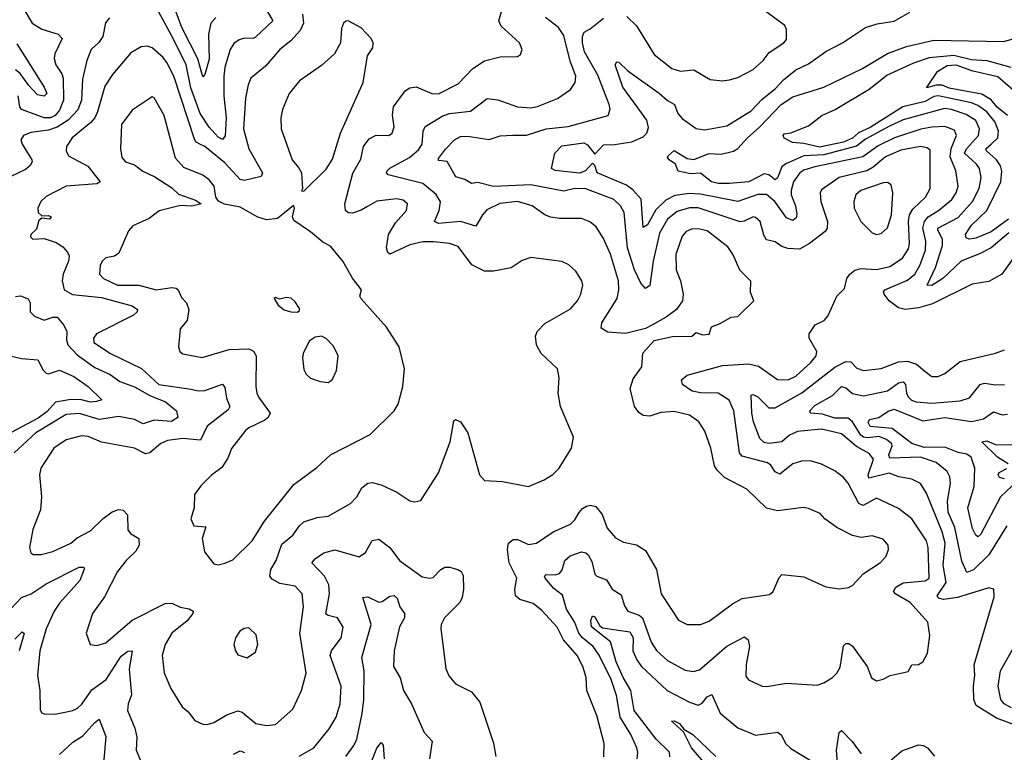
# Model space of a CAD drawing. Extents: x 1443846 to 1577407, y 839182 to 927291.
# Tile 307 of 535: x 1546854 to 1551325, y 849975 to 853301. Entities that reach past the tile are written whole.
import ezdxf

# ---------------------------------------------------------------- set-up
doc = ezdxf.new("R2010")
doc.units = 0

msp = doc.modelspace()

# ---------------------------------------------------------------- linework, layer by layer
at = {"layer": '0CON20XD'}
for points in [[(1547745, 853310), (1547722.2, 853285), (1547711.2, 853235), (1547715, 853121.2), (1547695, 853051.2), (1547685, 853041.4), (1547662.4, 853122.4), (1547590, 853265), (1547540.8, 853400.8)], [(1547940, 853405), (1548003.8, 853295), (1547925, 853221.1), (1547914.7, 853215.3), (1547875, 853216.7), (1547850.1, 853209.9), (1547827, 853193), (1547810, 853165), (1547785.3, 853085.3), (1547781.4, 853045), (1547781.6, 852955), (1547792, 852855), (1547786.8, 852773.2), (1547775, 852757.1), (1547755, 852766.8), (1547715, 852812.7), (1547673.4, 852875), (1547630.8, 852990.8), (1547609.7, 853095), (1547551.1, 853215)], [(1546878.5, 853338.5), (1546911.5, 853285), (1546955, 853257.5), (1547029.4, 853235), (1547046.4, 853215), (1547013.2, 853145), (1547010.7, 853125), (1547018.7, 853095), (1547045, 853055.5), (1547051.1, 853035), (1547052.5, 852935), (1547035, 852890.4), (1547015, 852865.7), (1546994.7, 852855.3), (1546965, 852855.4), (1546862.9, 852892.9), (1546854.8, 852905), (1546846.6, 852955)], [(1547975, 850096.9), (1548015, 850100.6), (1548095, 850170), (1548133.5, 850255), (1548155.4, 850334.6), (1548126, 850515), (1548142.6, 850635), (1548136.2, 850695), (1548105, 850729.6), (1548035, 850741.2), (1548000.2, 850760.2), (1547990, 850775), (1547994.7, 850805), (1548018.1, 850845), (1548045, 850919.5), (1548095, 850960.9), (1548125, 851003.5), (1548145, 851020.4), (1548205, 851041.2), (1548255, 851047.5), (1548356.2, 851105), (1548385.4, 851134.6), (1548407.1, 851175), (1548435, 851197.3), (1548455, 851199.1), (1548495, 851188.5), (1548566.4, 851156.4), (1548625, 851116), (1548647.7, 851112.3), (1548675, 851117.5), (1548755.7, 851244.3), (1548808, 851385), (1548825, 851480), (1548833.6, 851486.4), (1548855.7, 851475.7), (1548888.6, 851425), (1548941.2, 851235), (1548965, 851209.2), (1549046.1, 851203.9), (1549165, 851181.2), (1549235, 851211.2), (1549275, 851236.7), (1549303.3, 851265), (1549360, 851355), (1549368.8, 851405), (1549309.2, 851545), (1549299.4, 851605), (1549302.9, 851675), (1549295.8, 851715), (1549221.2, 851785), (1549201.2, 851825), (1549196.4, 851863.6), (1549203.3, 851885), (1549238.6, 851921.4), (1549355, 851987.5), (1549387.5, 852025), (1549401.4, 852055), (1549410.6, 852095), (1549406.7, 852115), (1549378.7, 852158.7), (1549347.4, 852187.4), (1549315, 852203.6), (1549175, 852221.4), (1549135, 852207.5), (1549085, 852173.5), (1549005, 852158.5), (1548965, 852158.5), (1548907.2, 852187.2), (1548845, 852270.4), (1548805, 852284.6), (1548735, 852292.8), (1548685, 852291.6), (1548625, 852278.9), (1548535, 852235.8), (1548525, 852243.3), (1548519.4, 852265), (1548528.7, 852325), (1548561.2, 852378.8), (1548610.5, 852435), (1548614.3, 852465), (1548595, 852481.9), (1548565, 852487.1), (1548475, 852477.3), (1548433, 852453), (1548405, 852435.4), (1548365, 852422.3), (1548345, 852424.5), (1548333.1, 852435), (1548330, 852465), (1548366, 852604), (1548403, 852667), (1548415.9, 852725), (1548440.6, 852759.4), (1548473.1, 852776.9), (1548530, 852775), (1548545.7, 852785), (1548554.5, 852815), (1548547.2, 852867.2), (1548550.8, 852905), (1548605, 852977.5), (1548625, 852991.5), (1548655, 852995.4), (1548725, 852965.5), (1548756, 852964), (1548845, 853009.6), (1548910.9, 853079.1), (1548965, 853113.8), (1549035, 853131.4), (1549115, 853133.8), (1549127.3, 853142.7), (1549136.2, 853165), (1549123.8, 853195), (1549040.8, 853270.8), (1549030, 853295), (1549052.7, 853375)], [(1549610.6, 853315), (1549655, 853272.9), (1549735, 853143.3), (1549815, 853079.5), (1549855, 853066.7), (1549915, 853073.5), (1549989.1, 853029.1), (1550045, 853023.3), (1550077.1, 853027.1), (1550115, 853038.9), (1550185, 853074.4), (1550230, 853115), (1550257.7, 853152.3), (1550324, 853195), (1550335, 853210), (1550335.8, 853255.8), (1550328.8, 853275), (1550230.8, 853345)], [(1547261.5, 853308.5), (1547243.8, 853286.2), (1547231.8, 853225), (1547213, 853197), (1547179.1, 853165), (1547158.7, 853115), (1547139.6, 853030.4), (1547135.2, 852935), (1547118, 852892), (1547074.4, 852845), (1547025, 852812), (1546985, 852799), (1546905, 852789.1), (1546871.4, 852775), (1546859.4, 852755), (1546865.5, 852735), (1546909.4, 852665), (1546910.8, 852655), (1546902, 852638), (1546880.1, 852619.9), (1546785, 852574.6)], [(1548137.8, 853325), (1548143.1, 853285), (1548128.3, 853251.7), (1548085.6, 853204.4), (1548035.5, 853165), (1547969.9, 853090.1), (1547904.2, 853035.8), (1547890.8, 853005), (1547879.4, 852945), (1547871, 852805), (1547895, 852714.2), (1547957.1, 852605), (1547950.8, 852589.2), (1547875, 852571.2), (1547855, 852575.4), (1547785, 852650.2), (1547695.4, 852725.4), (1547674.5, 852734.5), (1547655.4, 852745), (1547647.7, 852757.7), (1547555, 853039.4), (1547525, 853102.5), (1547505, 853129.2), (1547455, 853173.3), (1547435, 853181.1), (1547405, 853176.7), (1547359.5, 853150.5), (1547275, 853051.1), (1547241, 852999), (1547208.1, 852881.9), (1547195.3, 852855), (1547176.7, 852833.3), (1547092.1, 852765), (1547067.3, 852725), (1547065.4, 852705), (1547075, 852682.5), (1547163.8, 852635), (1547220, 852565), (1547204.5, 852555.5), (1547065, 852544.4), (1546975, 852498), (1546950, 852475), (1546936.7, 852445), (1546937.5, 852425), (1546955, 852410), (1546985, 852412.5), (1546997.5, 852405), (1546990, 852395), (1546955, 852400), (1546940.7, 852389.3), (1546930.7, 852349.3), (1546904.2, 852325.8), (1546902.5, 852315), (1546913.9, 852303.9), (1546965, 852307.5), (1547019.7, 852289.7), (1547049.6, 852269.6), (1547071.4, 852245), (1547078.2, 852228.2), (1547076.1, 852205), (1547051.6, 852145), (1547046.5, 852115), (1547056.4, 852075), (1547093.6, 852053.6), (1547225, 852040), (1547365, 852001.1), (1547388.6, 851985), (1547388.1, 851975), (1547371.2, 851958.8), (1547203.3, 851875), (1547189.2, 851855), (1547191.2, 851835), (1547265.7, 851785), (1547406.8, 851716.8), (1547485.3, 851645), (1547633.2, 851623.2), (1547665, 851615.9), (1547695, 851617.5), (1547775, 851646.5), (1547785, 851631.2), (1547793.2, 851583.2), (1547807.9, 851545), (1547800.5, 851529.5), (1547704.7, 851455), (1547675, 851391.8), (1547595, 851399), (1547525, 851389.7), (1547495, 851376.2), (1547445.6, 851334.4), (1547425, 851330.5), (1547375, 851356.2), (1547225, 851382.9), (1547165, 851408.8), (1547135, 851411.2), (1547065, 851392.7), (1547008.6, 851355), (1546949.4, 851265), (1546944.5, 851234.5), (1546952.5, 851135), (1546948.5, 851075), (1546914.4, 850985.6), (1546898.8, 850905), (1546905, 850880), (1546915, 850872.5), (1546952.3, 850872.3), (1547005, 850886.9), (1547086, 850925), (1547115, 850948.2), (1547175, 850980.9), (1547233.2, 851036.8), (1547273.7, 851066.4), (1547305, 851076.4), (1547323.8, 851073.8), (1547343.6, 851053.6), (1547345.6, 850985), (1547358, 850968), (1547395, 850946), (1547396.9, 850915), (1547381.8, 850888.2), (1547337.5, 850845), (1547298.5, 850795), (1547239.2, 850680.8), (1547184.4, 850605), (1547155.7, 850515), (1547174, 850465), (1547205, 850459.2), (1547245, 850472.2), (1547365, 850574), (1547515, 850649.7), (1547545, 850652.1), (1547583.1, 850633.1), (1547623.7, 850626.3), (1547642.5, 850615), (1547640, 850605), (1547615, 850572.1), (1547545.5, 850515), (1547514.5, 850465), (1547501.5, 850415), (1547510, 850335), (1547540, 850265), (1547591.1, 850181.1), (1547618.7, 850158.7), (1547649.7, 850119.7), (1547685, 850102), (1547705, 850100.8), (1547735, 850110.6), (1547795, 850145.5), (1547845, 850163.3), (1547865, 850157.5), (1547926.7, 850105), (1547975, 850096.9)], [(1547551.1, 853215), (1547485.2, 853335.2)], [(1548145, 852522.5), (1548245, 852622), (1548275, 852667.5), (1548311.4, 852785), (1548412.9, 853015), (1548433.2, 853136.8), (1548457.7, 853172.3), (1548458.8, 853195), (1548450, 853215), (1548405, 853263.8), (1548345, 853296.2), (1548335, 853293.3), (1548324.4, 853285.6), (1548315, 853260), (1548310.8, 853195), (1548284.2, 853145), (1548225, 853092.5), (1548125, 853022.5), (1548077.5, 852965), (1548047, 852893), (1548040, 852855), (1548040.6, 852805), (1548091.8, 852665), (1548119.6, 852629.6), (1548134, 852605), (1548137.5, 852532.5), (1548133, 852523), (1548145, 852522.5)], [(1549506.7, 849955), (1549508.5, 850015), (1549475, 850141.2), (1549429.1, 850255), (1549426.8, 850315), (1549411.6, 850365), (1549385.9, 850415), (1549323.7, 850485), (1549295, 850542.9), (1549225, 850618.2), (1549185, 850650.4), (1549125, 850667.9), (1549105.5, 850685), (1549102.2, 850715), (1549111.3, 850765), (1549076.7, 850835), (1549068.9, 850895), (1549073.3, 850925), (1549095, 850940.8), (1549115, 850940.7), (1549165, 850918.9), (1549200, 850925), (1549275.6, 850975), (1549355, 851010.8), (1549375, 851029.5), (1549395, 851063.1), (1549409, 851081), (1549427.7, 851092.3), (1549446.4, 851096.4), (1549470, 851090), (1549498.5, 851055), (1549522.2, 850992.2), (1549559.2, 850949.2), (1549595, 850928.9), (1549655, 850916.9), (1549695, 850890.8), (1549745.3, 850805.3), (1549766.9, 850695), (1549846, 850575), (1549885, 850554.4), (1549945, 850555.7), (1549985, 850570), (1550090.5, 850649.5), (1550135, 850673.6), (1550258.3, 850691.7), (1550275.8, 850704.2), (1550302.3, 850767.7), (1550315, 850782.5), (1550415, 850771.4), (1550515, 850726.7), (1550575, 850717.1), (1550616.8, 850723.2), (1550635, 850732), (1550684.5, 850785.5), (1550763, 850837), (1550788.8, 850865), (1550798.8, 850895), (1550798, 850915), (1550775, 850942), (1550725, 850957.1), (1550675, 850950), (1550635, 850958.6), (1550565, 850995.7), (1550510, 851035), (1550488.6, 851058.6), (1550435, 851081.9), (1550413.2, 851086.8), (1550295, 851071.1), (1550245, 851082.5), (1550155, 851169.2), (1550055, 851222.2), (1550020.9, 851255), (1550009.6, 851275), (1549991.8, 851355), (1549965, 851433.3), (1549937.5, 851475), (1549895, 851505.6), (1549825, 851522.2), (1549765, 851517.1), (1549715, 851500.9), (1549685, 851503.6), (1549665, 851517.8), (1549645.2, 851545.2), (1549626, 851626), (1549640, 851670), (1549679.2, 851725), (1549683.3, 851786.7), (1549735.6, 851844.4), (1549817.4, 851862.6), (1549905.7, 851864.3), (1549925, 851880), (1549955, 851870), (1549985, 851873.3), (1549995, 851906.7), (1550035, 851921.2), (1550085, 851950), (1550115, 851953.8), (1550186.7, 852025), (1550172.3, 852062.3), (1550174.2, 852114.2), (1550123.8, 852163.8), (1550093, 852233), (1550068.9, 852268.9), (1549975, 852341.8), (1549935, 852350.7), (1549905, 852349.6), (1549880.9, 852339.1), (1549861.7, 852318.3), (1549832.7, 852235), (1549834.7, 852164.7), (1549854.5, 852115), (1549867.1, 852055), (1549862.9, 852025), (1549835.6, 851984.4), (1549790, 851950), (1549725, 851914.2), (1549695, 851899.4), (1549605, 851876), (1549525, 851882.5), (1549495, 851900), (1549497.1, 851925), (1549566.7, 852035), (1549574.1, 852075), (1549572.4, 852115), (1549536.3, 852236.3), (1549505, 852307.1), (1549470.9, 852360.9), (1549443.5, 852383.5), (1549405, 852398.5), (1549305, 852398), (1549264.1, 852404.1), (1549238.6, 852415), (1549181.4, 852455), (1549115, 852474.8), (1549033.7, 852466.3), (1548975, 852437.2), (1548954.8, 852415.2), (1548925, 852363.5), (1548855, 852385.2), (1548755.3, 852375.3), (1548737.1, 852385), (1548758.5, 852435), (1548764.1, 852474.1), (1548745, 852507.8), (1548685, 852557.6), (1548527, 852597), (1548520, 852605), (1548522.3, 852615), (1548535, 852627.3), (1548624.5, 852675.5), (1548665, 852709.2), (1548681.3, 852735), (1548686.8, 852795), (1548694.7, 852815.3), (1548775, 852864.7), (1548805, 852875.2), (1548900.8, 852885), (1548977, 852943), (1549025, 852936.6), (1549115, 852904.6), (1549175, 852900.9), (1549205, 852906.4), (1549296.7, 852943.3), (1549355, 852984.3), (1549376.7, 853015), (1549379.6, 853045), (1549353, 853113), (1549325, 853228.6), (1549300.9, 853265), (1549240.9, 853310.9)], [(1550579.1, 850360.9), (1550595, 850457.5), (1550605, 850468.8), (1550618.8, 850468.8), (1550635, 850456.7), (1550701.4, 850365), (1550722.4, 850312.4), (1550745, 850300), (1550775, 850306.2), (1550805.8, 850324.2), (1550887.8, 850342.2), (1550905, 850372.5), (1550935, 850373.8), (1550955, 850386.2), (1550976, 850425), (1550986, 850505), (1550977.1, 850565), (1550897.7, 850655), (1550832.5, 850692.5), (1550821.1, 850705), (1550832.5, 850725), (1550865, 850744.3), (1550965, 850753.6), (1550983.8, 850765), (1550978.3, 850905), (1550970.9, 850935), (1550905, 851034.5), (1550845, 851081.1), (1550745, 851128.4), (1550684.6, 851095.4), (1550664.8, 851104.8), (1550615, 851197.1), (1550595, 851223.1), (1550555, 851252.2), (1550495, 851282.2), (1550445, 851298.5), (1550403.3, 851296.7), (1550365, 851284.6), (1550305, 851237.9), (1550285, 851248.8), (1550265, 851277.9), (1550249.4, 851289.4), (1550135, 851319.6), (1550122.7, 851335), (1550097.1, 851525), (1550075, 851573.6), (1550025, 851605.2), (1549945, 851607.1), (1549908.1, 851615), (1549862.9, 851645), (1549858.6, 851665), (1549885, 851687.5), (1550045, 851730.8), (1550165, 851738.1), (1550207.9, 851727.9), (1550295, 851666.8), (1550343.6, 851666.4), (1550378.3, 851681.7), (1550446, 851744), (1550471.2, 851775), (1550472.9, 851795), (1550438.1, 851855), (1550438.6, 851875), (1550466, 851915), (1550506.2, 851935), (1550523.8, 851955), (1550563.6, 852045), (1550599.5, 852080.5), (1550609.6, 852125), (1550623.1, 852145), (1550646.7, 852163.3), (1550675, 852171.9), (1550745, 852167.2), (1550805, 852180.3), (1550861.8, 852218.2), (1550889.2, 852260.8), (1550894, 852285), (1550889.2, 852385), (1550893.5, 852415), (1550909.4, 852440.6), (1550966.9, 852495), (1550988.2, 852535), (1550987.6, 852707.6), (1550975, 852719.2), (1550944.7, 852724.7), (1550855, 852707.9), (1550785, 852678.3), (1550729.2, 852630.7), (1550700, 852615), (1550575, 852584.7), (1550495, 852528.1), (1550489.1, 852515), (1550491.8, 852475), (1550522.4, 852385), (1550521.1, 852355), (1550510.6, 852339.4), (1550440.6, 852285), (1550395, 852258.9), (1550341.7, 852261.7), (1550315, 852271.2), (1550285, 852292.1), (1550245, 852301.2), (1550232.1, 852322.1), (1550215.5, 852385), (1550195, 852403.1), (1550185, 852405.5), (1550143.8, 852386.2), (1550125, 852383.6), (1549935, 852446), (1549895, 852446.9), (1549839.7, 852430.3), (1549795, 852394.7), (1549758.9, 852331.1), (1549730, 852205), (1549715.9, 852094.1), (1549695, 852080.8), (1549674.2, 852104.2), (1549645, 852164.4), (1549614.2, 852265), (1549598.1, 852425), (1549581.8, 852455), (1549552.2, 852485), (1549425, 852532.4), (1549375, 852533.7), (1549325, 852522.5), (1549175, 852551.2), (1549005, 852543.6), (1548935, 852560.8), (1548905, 852556.4), (1548875, 852575.7), (1548835, 852587.5), (1548795, 852657.1), (1548755, 852661.9), (1548755, 852670), (1548787.1, 852712.9), (1548828.9, 852755), (1548855, 852770.4), (1548887.6, 852772.4), (1548985, 852756.8), (1549035, 852773.6), (1549093.8, 852776.2), (1549155, 852776.6), (1549245, 852804.7), (1549345, 852816.5), (1549525.7, 852865), (1549534.5, 852895), (1549530.4, 852915), (1549479.2, 853049.2), (1549418.4, 853155), (1549410, 853195), (1549409.7, 853225), (1549416.6, 853243.4), (1549445, 853258.9), (1549505, 853307.8)], [(1551413.3, 852285), (1551314.2, 852145), (1551255, 852112.2), (1551179.4, 852099.4), (1550998.9, 852011.1), (1550935, 851992.8), (1550875, 851984.7), (1550845, 851993.1), (1550801.5, 852025), (1550778.5, 852055), (1550776.4, 852065), (1550782.5, 852075), (1550885, 852118.3), (1550918.9, 852145), (1550941, 852185), (1550966.4, 852255), (1550968.4, 852295), (1550955.5, 852355), (1550962.2, 852385), (1550978.4, 852405), (1551025.9, 852435), (1551086, 852485), (1551106.4, 852515), (1551114.7, 852545), (1551104.7, 852615), (1551078.3, 852678.3), (1551083.6, 852716.4), (1551107.2, 852775), (1551098.4, 852798.4), (1551055, 852815.3), (1550995, 852812.9), (1550945, 852804.2), (1550826, 852764), (1550752.1, 852727.9), (1550682.5, 852677.5), (1550465, 852632.3), (1550415, 852617.3), (1550396, 852605), (1550368.1, 852565), (1550357.1, 852525), (1550357.5, 852505), (1550376.1, 852455), (1550382.3, 852417.7), (1550379.6, 852400.4), (1550365, 852388.9), (1550335, 852401.2), (1550283.1, 852475), (1550245, 852506.5), (1550205, 852506.6), (1550115, 852475.2), (1549945, 852508.5), (1549895, 852512.3), (1549828.2, 852501.8), (1549788.2, 852481.8), (1549743.1, 852436.9), (1549705, 852369.6), (1549685, 852357.5), (1549675.5, 852485.5), (1549638, 852528), (1549610, 852550), (1549476.7, 852605), (1549465, 852639.2), (1549455, 852650), (1549423.4, 852615), (1549396, 852604), (1549285.7, 852615.7), (1549268.8, 852625), (1549284.3, 852695), (1549315, 852728), (1549415, 852741.6), (1549432.4, 852732.4), (1549465, 852690.5), (1549505, 852733.3), (1549555, 852733.4), (1549633.4, 852746.6), (1549685, 852769.1), (1549702, 852785), (1549708.8, 852811.2), (1549700.9, 852845), (1549592.9, 852995), (1549558.1, 853095), (1549565, 853110), (1549575, 853107.8), (1549615, 853068.9), (1549757.8, 852967.8), (1549795, 852933.1), (1549827.1, 852915), (1549842.9, 852875), (1549862.4, 852852.4), (1549925, 852806.5), (1549965, 852800), (1550065, 852818.8), (1550175, 852886.6), (1550225, 852939.2), (1550285, 852986.2), (1550321.7, 853028.3), (1550377.7, 853072.3), (1550435, 853100), (1550514.2, 853155.8), (1550590, 853195), (1550694.7, 853265.3), (1550747.8, 853282.2), (1550825, 853294), (1550895, 853334.2)], [(1551345, 852332.6), (1551265, 852265.7), (1551215, 852239.2), (1551128.5, 852205), (1551045, 852126.3), (1550995, 852093.5), (1550974.7, 852095), (1551013, 852175), (1551044.4, 852275), (1551044.8, 852305), (1551023.2, 852345), (1551023.5, 852355), (1551115, 852402.9), (1551179.7, 852475), (1551209.8, 852535), (1551218.9, 852585), (1551212.1, 852625), (1551198.4, 852645), (1551144.1, 852695), (1551153.1, 852715), (1551207.4, 852775), (1551211.7, 852805), (1551195, 852843.4), (1551151, 852871), (1551085, 852893.5), (1551052.6, 852897.4), (1550865, 852846.2), (1550803.4, 852816.6), (1550695, 852757.6), (1550654.2, 852725.8), (1550505, 852687.9), (1550415, 852682.4), (1550333.2, 852646.8), (1550315, 852632), (1550295, 852582.2), (1550285, 852573.8), (1550255, 852596.8), (1550235, 852601.1), (1550164.9, 852565.1), (1550075, 852556.5), (1550025, 852557.5), (1549995.6, 852565), (1549945, 852603.3), (1549900.9, 852600.9), (1549843.7, 852613.7), (1549832.2, 852645), (1549803.1, 852665), (1549795.7, 852675), (1549798.1, 852681.9), (1549825, 852706.2), (1549885, 852670.4), (1549915, 852665.3), (1549985, 852692.9), (1550039.4, 852690.6), (1550095, 852703.4), (1550115, 852716.5), (1550156.7, 852763.3), (1550215.2, 852815), (1550311.9, 852915), (1550365, 852950.7), (1550505.8, 852995), (1550681, 853079), (1550795, 853146.6), (1550880.3, 853179.7), (1551005, 853207.4), (1551321.2, 853201.2), (1551381.4, 853218.6)], [(1546841.1, 853191.1), (1546965.7, 852995), (1546977.8, 852965), (1546965, 852953.2), (1546935, 852959.4), (1546895, 853001.3), (1546855.9, 853055.9), (1546835, 853073.4)], [(1551344.1, 852395), (1551265, 852337.7), (1551195, 852308.8), (1551164.6, 852304.6), (1551150.9, 852310.9), (1551149.1, 852325), (1551175, 852367.2), (1551244.9, 852435.1), (1551308.3, 852565), (1551313, 852613), (1551307, 852637), (1551289.2, 852665), (1551243.4, 852705), (1551240.3, 852715), (1551265, 852735.9), (1551294.8, 852765), (1551298.9, 852795), (1551283.3, 852835), (1551245, 852882.5), (1551205, 852910.8), (1551175, 852922.9), (1551025, 852954.4), (1551005, 852952.1), (1550965, 852929.4), (1550864.2, 852905.8), (1550715, 852810.7), (1550662.8, 852787.2), (1550635, 852762.4), (1550593.9, 852745), (1550485, 852721.6), (1550415, 852738.3), (1550362.4, 852742.4), (1550325, 852763.1), (1550320.6, 852775), (1550325, 852782), (1550355, 852787.1), (1550435, 852818.6), (1550495.6, 852865), (1550556.5, 852893.5), (1550711.1, 852985), (1550790.9, 853049.1), (1550913.5, 853105), (1550985, 853128.4), (1551095, 853139.8), (1551175, 853120.1), (1551245.7, 853115.7), (1551355, 853084.7)], [(1551339.6, 852865), (1551292.9, 852902.9), (1551265, 852936.5), (1551222.9, 852962.9), (1551075, 852990), (1551043, 853003), (1551015, 853002.9), (1550971.4, 852991.4), (1551021.1, 853065), (1551065, 853092.2), (1551105, 853095.1), (1551175, 853069.7), (1551295, 853042.8), (1551365, 852982.6)], [(1547755, 850826.2), (1547785, 850834.2), (1547821.4, 850848.6), (1547909.2, 850935), (1547966.2, 851023.8), (1548099.1, 851190.9), (1548202.6, 851267.4), (1548265.4, 851324.6), (1548445, 851417.5), (1548553.8, 851525), (1548572.5, 851555), (1548594.4, 851635), (1548601.2, 851715), (1548576.4, 851815), (1548519.1, 851905), (1548405, 852033.3), (1548398.8, 852045), (1548405.8, 852075), (1548365, 852127.5), (1548320.6, 852205), (1548265, 852272), (1548230.2, 852290.2), (1548175, 852336.9), (1548098.3, 852388.3), (1548092.9, 852405), (1548101.2, 852445), (1548097.5, 852457.5), (1548025, 852398.6), (1547975, 852391.5), (1547935, 852404.7), (1547855, 852449.4), (1547783.8, 852463.8), (1547757.5, 852477.5), (1547744.4, 852495), (1547736.5, 852545), (1547715, 852574.3), (1547685, 852594.4), (1547599.8, 852629.8), (1547561.8, 852671.8), (1547509.6, 852865), (1547465, 852946), (1547455, 852950), (1547365, 852889.2), (1547316.7, 852825), (1547312, 852715), (1547317.5, 852675), (1547335, 852655.7), (1547375, 852641.4), (1547413.1, 852613.1), (1547467.4, 852587.4), (1547545, 852538), (1547575, 852509.2), (1547651.7, 852481.7), (1547677.5, 852465), (1547635, 852453.4), (1547585, 852456.5), (1547487.5, 852432.5), (1547442, 852398), (1547367.1, 852365), (1547348.3, 852341.7), (1547305, 852240.4), (1547285, 852227.3), (1547245, 852220), (1547228, 852205), (1547218.8, 852185), (1547216.4, 852145), (1547234.3, 852125), (1547298.8, 852095), (1547395, 852095.3), (1547473.6, 852073.6), (1547545, 852084.2), (1547565, 852081.8), (1547574.1, 852074.1), (1547589.2, 852039.2), (1547611.9, 852015), (1547622.5, 851985), (1547614.2, 851935), (1547583.1, 851896.9), (1547575.6, 851815), (1547580.8, 851795), (1547595, 851784), (1547682.3, 851767.7), (1547805, 851803.8), (1547895, 851806.2), (1547916.3, 851796.3), (1547927.3, 851775), (1547926.2, 851635), (1547931.5, 851605), (1547940, 851585), (1547991.9, 851515), (1547982.2, 851495), (1547967.4, 851482.6), (1547895, 851448), (1547879.6, 851435), (1547815.4, 851354.6), (1547799.5, 851310.5), (1547772.4, 851267.6), (1547725, 851232.5), (1547676.7, 851185), (1547647.5, 851145), (1547646, 851085), (1547631.2, 851035), (1547645, 851003.3), (1547698.8, 850998.8), (1547683.1, 850945), (1547693.8, 850885), (1547735, 850831.2), (1547755, 850826.2)], [(1550745, 852325.6), (1550765, 852329.4), (1550795, 852355.8), (1550812.4, 852415), (1550818.2, 852515), (1550810.6, 852550.6), (1550795, 852561.9), (1550775, 852560.4), (1550673.1, 852525), (1550650.8, 852505), (1550640.8, 852475), (1550642.7, 852445), (1550673.1, 852385), (1550725, 852332.9), (1550745, 852325.6)], [(1546835, 852044.5), (1546857.5, 852047.5), (1546893.1, 852033.1), (1546901.1, 852015), (1546901.4, 851975), (1546920.8, 851955), (1546965, 851937.3), (1547005, 851950.9), (1547025, 851950.6), (1547054.3, 851914.3), (1547067.8, 851885), (1547066.3, 851846.3), (1547072, 851825), (1547115, 851778.8), (1547195, 851722.4), (1547265, 851690.6), (1547308.8, 851658.8), (1547375, 851633.8), (1547445.1, 851595.1), (1547516, 851566), (1547565.6, 851525), (1547571.9, 851495), (1547543.8, 851476.2), (1547465, 851482.7), (1547415, 851466), (1547375.8, 851485.8), (1547305, 851499.4), (1547215, 851485.5), (1547125, 851512.8), (1547065, 851508.9), (1546927.4, 851425), (1546828.8, 851335)], [(1548115, 851973.3), (1548125, 851980), (1548125, 851990), (1548105, 852020), (1548086.1, 852036.1), (1548065, 852040), (1548035, 852032.5), (1548015, 852040), (1548010, 852035), (1548027.5, 852005), (1548055, 851983.3), (1548085, 851973.8), (1548115, 851973.3)], [(1548255, 851653.8), (1548273.3, 851665), (1548292.5, 851707.5), (1548300, 851775), (1548278.8, 851818.8), (1548245, 851853.8), (1548225, 851863.8), (1548195, 851860), (1548169.2, 851840.8), (1548140.6, 851785), (1548137.8, 851765), (1548145, 851712.5), (1548155, 851691.2), (1548175, 851673.8), (1548218, 851658), (1548255, 851653.8)], [(1546785, 851781.2), (1546863.1, 851763.1), (1546937.1, 851757.1), (1546960, 851710), (1546975, 851695.6), (1546985, 851693.3), (1547035, 851709.9), (1547100.5, 851680.5), (1547165.3, 851635), (1547226.7, 851575), (1547202.9, 851567.1), (1547175, 851564.8), (1547134.6, 851574.6), (1547087.1, 851577.1), (1547016.3, 851563.7), (1546978.6, 851521.4), (1546938.5, 851491.5), (1546815, 851426.3)], [(1551395, 850090), (1551289.6, 850129.6), (1551197, 850187), (1551186.1, 850215), (1551184.7, 850275), (1551190.8, 850325), (1551187.8, 850372.2), (1551279.1, 850680.9), (1551276.7, 850715), (1551255, 850720.8), (1551112.6, 850677.4), (1551048.8, 850668.8), (1551025.5, 850675), (1551020.4, 850685), (1551025.3, 850695), (1551061.3, 850745), (1551046.5, 850825), (1551055.5, 850925), (1551042.8, 850975), (1550970.8, 851150.8), (1550944.5, 851195), (1550905, 851215.3), (1550845.8, 851225.8), (1550801.5, 851241.5), (1550710, 851220), (1550706.2, 851235), (1550731.4, 851305), (1550710.8, 851330.8), (1550653.7, 851363.7), (1550585, 851420.8), (1550495, 851442.3), (1550385, 851430.6), (1550350, 851415), (1550315, 851384.7), (1550255, 851377.3), (1550235, 851380.8), (1550215, 851400), (1550185.6, 851475), (1550177.8, 851515), (1550175, 851596), (1550185, 851599.1), (1550205, 851588.9), (1550255, 851539.2), (1550285, 851538.7), (1550405, 851606.1), (1550555, 851722.8), (1550605, 851749.3), (1550627.7, 851747.7), (1550655, 851718.5), (1550685, 851708.5), (1550765, 851717.3), (1550845, 851747.7), (1550885, 851751), (1550926.5, 851736.5), (1550964.5, 851705), (1550995, 851681.1), (1551025, 851680.5), (1551055.3, 851694.7), (1551125, 851749.4), (1551285, 851786.9), (1551325, 851801.5)], [(1551336.4, 851003.6), (1551255, 850871.5), (1551185, 850802.9), (1551155, 850791.2), (1551132.3, 850842.3), (1551100, 850995), (1551070, 851065), (1551066.9, 851115), (1551080.8, 851195), (1551077.7, 851225), (1551065, 851249.4), (1551015, 851290.4), (1550944.3, 851314.3), (1550805, 851310), (1550800.9, 851325), (1550815.6, 851365.6), (1550813.5, 851375), (1550789.3, 851395), (1550755, 851407.8), (1550705, 851402), (1550685, 851406), (1550672.6, 851415), (1550636.1, 851475), (1550615, 851491), (1550555, 851491.8), (1550499.9, 851509.9), (1550444.1, 851514.1), (1550442.2, 851525), (1550465, 851549.4), (1550545, 851594.6), (1550585, 851636.1), (1550605, 851630), (1550635, 851603.7), (1550685, 851593.5), (1550795, 851615.2), (1550845, 851652), (1550865, 851656.1), (1550875.9, 851645), (1550880.4, 851605), (1550888.2, 851588.2), (1550903.8, 851573.8), (1550925, 851565.7), (1550995, 851559.8), (1551125, 851570.3), (1551166.2, 851583.8), (1551215.2, 851644.8), (1551235, 851650), (1551285, 851642.3), (1551325, 851644.6)], [(1551385, 851207.2), (1551308, 851135), (1551218.8, 850965), (1551205, 850953.6), (1551195, 850960), (1551180.2, 850990.2), (1551159.4, 851085), (1551188.2, 851181.8), (1551191.6, 851265), (1551174.1, 851314.1), (1551155, 851328.1), (1551115, 851335.9), (1551055, 851359.4), (1550960.8, 851359.2), (1550905, 851376.3), (1550814.9, 851444.9), (1550715, 851453.3), (1550707.3, 851472.7), (1550712.5, 851485), (1550755, 851495.4), (1550796.7, 851523.3), (1550825, 851533.3), (1550955, 851479.2), (1551055, 851494.5), (1551175, 851476), (1551230.9, 851489.1), (1551275, 851520.4), (1551315, 851506.9), (1551339.5, 851510.5)], [(1551342, 851285), (1551294.4, 851314.4), (1551223.3, 851385), (1551245, 851389.1), (1551285, 851372.2), (1551375, 851371.1)], [(1551325.6, 851215.6), (1551302.3, 851222.3), (1551296.9, 851235), (1551301.1, 851245), (1551336.2, 851263.8)], [(1548122.4, 849957.6), (1548190, 849995), (1548258.9, 850081.1), (1548291.5, 850135), (1548308.5, 850195), (1548313.8, 850275), (1548263.1, 850415), (1548270, 850435), (1548313.8, 850495), (1548323.4, 850543.4), (1548297.5, 850585), (1548255, 850595.5), (1548244.2, 850604.2), (1548261.4, 850695), (1548258.2, 850735), (1548238.8, 850775), (1548180.8, 850835), (1548197.5, 850855), (1548235, 850881.1), (1548285, 850893.8), (1548395, 850862.5), (1548425, 850881.4), (1548453.8, 850936.2), (1548485, 850941.9), (1548534.4, 850905), (1548578.9, 850845), (1548681.8, 850771.8), (1548715, 850765.4), (1548731.3, 850768.7), (1548766.2, 850805), (1548785, 850815.2), (1548805.7, 850815.7), (1548844.1, 850804.1), (1548859.2, 850795), (1548867.1, 850777.1), (1548869.6, 850715), (1548863.1, 850676.9), (1548852.2, 850655), (1548783.3, 850585), (1548768.1, 850555), (1548765.6, 850535), (1548788.6, 850355), (1548801.9, 850321.9), (1548833.3, 850285), (1548905, 850249.2), (1548943.1, 850203.1), (1549005.7, 850015.7), (1549015.8, 849955.8)], [(1549658.4, 849945), (1549661.3, 849975), (1549656.6, 849995), (1549628.6, 850055), (1549580.2, 850135), (1549563.4, 850233.4), (1549539.8, 850305), (1549485, 850416.1), (1549457.9, 850455), (1549408.9, 850495), (1549393.2, 850515), (1549374, 850564), (1549336.7, 850625), (1549318, 850688), (1549279.2, 850719.2), (1549239.4, 850765), (1549237.5, 850775), (1549245, 850782.5), (1549285, 850780.4), (1549305, 850786.5), (1549317.1, 850802.9), (1549330, 850845), (1549353.7, 850866.3), (1549405, 850884.4), (1549425, 850880), (1549435, 850870.6), (1549451.7, 850841.7), (1549465, 850783.1), (1549475, 850773.8), (1549518.2, 850758.2), (1549544.4, 850715), (1549585, 850690), (1549600.5, 850640.5), (1549615.3, 850615.3), (1549666.7, 850596.7), (1549681.6, 850585), (1549722, 850475), (1549745, 850437.5), (1549795, 850392.1), (1549875, 850347.9), (1549912.2, 850342.2), (1549940.1, 850349.9), (1550065, 850456.1), (1550145, 850498.9), (1550162.2, 850485), (1550168, 850455), (1550152.9, 850372.9), (1550150.5, 850320.5), (1550163.4, 850303.4), (1550225, 850275.8), (1550246.8, 850273.2), (1550335, 850288.1), (1550475, 850280), (1550505, 850290), (1550544.2, 850315), (1550565, 850334.3), (1550579.1, 850360.9)], [(1546795, 850605.4), (1546861.7, 850678.3), (1546906.5, 850695), (1546975, 850739.8), (1547124.2, 850815)], [(1547124.2, 850815), (1547145, 850816), (1547146.8, 850806.8), (1547126.9, 850755), (1547035, 850651.3), (1547010, 850615), (1546974.2, 850535), (1546946.2, 850436.2), (1546935.4, 850325.4), (1546945.7, 850255), (1546947.7, 850167.7), (1546954.2, 850154.2), (1546965, 850148.8), (1547015, 850147.5), (1547095, 850164.5), (1547117.1, 850175), (1547136.8, 850193.2), (1547182, 850258), (1547247.3, 850305), (1547315, 850411.1), (1547345, 850433.5), (1547365, 850436.2), (1547351.7, 850351.7), (1547361.4, 850235), (1547346.7, 850195), (1547343.4, 850165), (1547377.3, 850085), (1547386.2, 850043.8), (1547383.5, 849985), (1547410, 849920)], [(1548334.5, 849955.5), (1548370.7, 850005), (1548384.7, 850035), (1548409.5, 850150.5), (1548416.5, 850215), (1548418.1, 850345), (1548407.7, 850405), (1548449.7, 850555), (1548412.8, 850677.2), (1548435, 850680.8), (1548485, 850656.7), (1548500, 850660), (1548535, 850683.5), (1548555, 850686.4), (1548567.9, 850675), (1548580.6, 850635), (1548601.5, 850605), (1548600.9, 850585), (1548578.2, 850545), (1548554.1, 850435), (1548551.9, 850365), (1548582.2, 850312.2), (1548596.7, 850255), (1548633.8, 850195), (1548690.5, 850065), (1548726.9, 850025), (1548714.4, 849945)], [(1549805.3, 849955), (1549803.8, 849975), (1549744.6, 850035), (1549643.9, 850163.9), (1549628.6, 850255), (1549593.9, 850313.9), (1549562.4, 850385), (1549536.9, 850476.9), (1549451.1, 850545), (1549447, 850573), (1549455, 850594.2), (1549465, 850590), (1549488.3, 850548.3), (1549500.3, 850540.3), (1549625, 850521.1), (1549640.2, 850495), (1549638.7, 850435), (1549656.1, 850395), (1549678.1, 850365), (1549793.8, 850255), (1549895, 850201.8), (1549935, 850188.8), (1549952.7, 850197.3), (1549975, 850226.2), (1549997.3, 850237.3), (1550035, 850152.2), (1550115.3, 850085.3), (1550195, 850052.9), (1550296.8, 850066.8), (1550313.1, 850053.1), (1550331.1, 850015), (1550355, 849992.2), (1550455, 849931.5)], [(1546831.4, 850488.6), (1546865, 850522.5), (1546874.2, 850514.2), (1546851.4, 850435)], [(1547885, 850403.8), (1547925, 850430), (1547935.8, 850465.8), (1547927.7, 850507.7), (1547895, 850540), (1547872.7, 850537.3), (1547853.8, 850525), (1547834.2, 850495), (1547826.7, 850465), (1547833.3, 850435), (1547845, 850417.5), (1547885, 850403.8)], [(1551357, 850177), (1551323.9, 850195), (1551309.6, 850215), (1551297.5, 850275), (1551307.3, 850345), (1551368.2, 850451.8)], [(1547034.4, 849965), (1547095, 850020.5), (1547140.6, 850049.4), (1547195, 850110.5), (1547215.6, 850125.6), (1547246, 850046), (1547234.7, 849924.7)], [(1549979.1, 849909.1), (1549904.3, 849995), (1549867.5, 850067.5), (1549813.7, 850116.3), (1549825, 850117.3), (1549850, 850105), (1549870.2, 850080.2), (1549910.9, 850055), (1550015, 849955.6)], [(1550568.1, 849905), (1550563.1, 849985), (1550574.6, 850065.4), (1550585, 850074), (1550633.6, 850023.6), (1550675, 849967.8)], [(1548425, 849864.2), (1548475, 849994), (1548495, 850020), (1548505, 850007.5), (1548509.1, 849945)], [(1550782.5, 849915), (1550858.9, 849981.1), (1550935, 850008.1), (1550956.4, 850006.4), (1550975.4, 849995.4), (1551007, 849957)], [(1547825, 849966.9), (1547855, 849981.5), (1547875, 849973.6)]]:
    msp.add_lwpolyline(points, dxfattribs=at)

doc.saveas('drawing.dxf')
